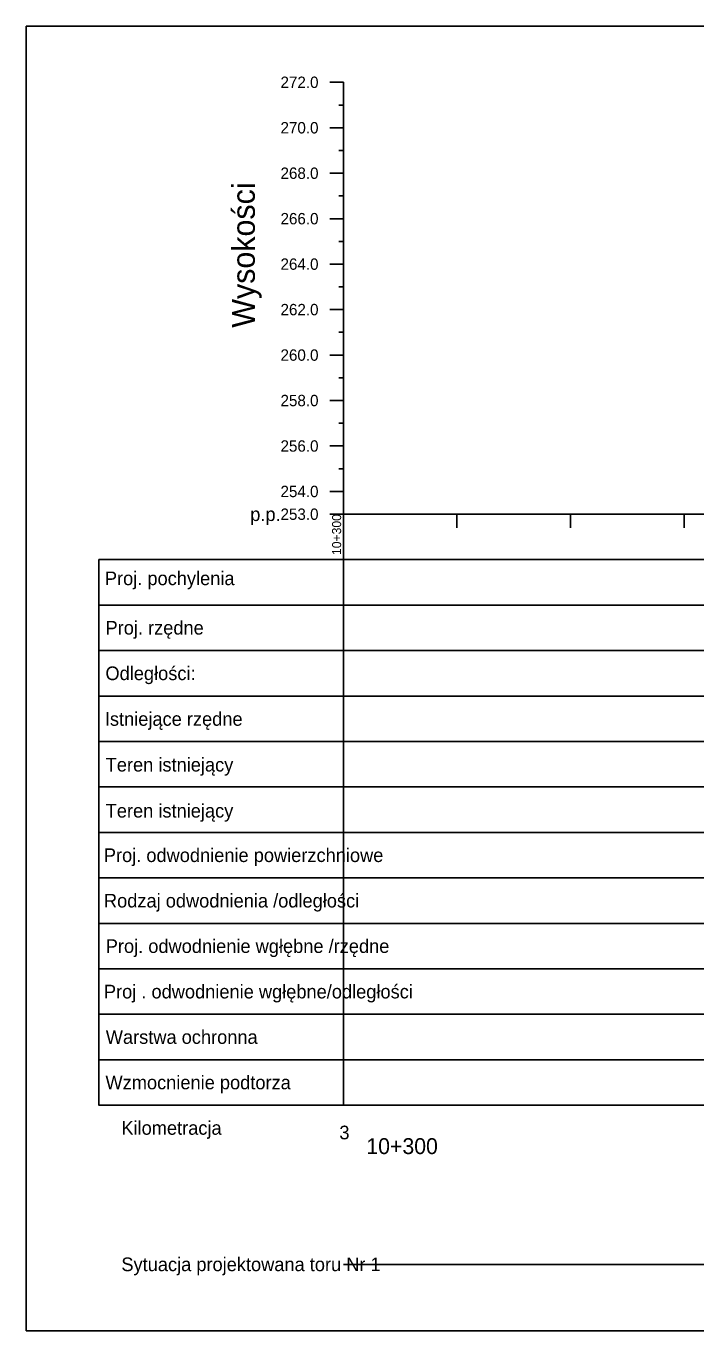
# Model space of a CAD drawing. Extents: x 6445630 to 6518227, y 5499240 to 5511716.
# Drawn here: x 6452261.3 to 6452408.8, y 5508061.6 to 5508348.6 of the extents above; entities that cross this region are included whole.
import ezdxf

# ---------------------------------------------------------------- set-up
doc = ezdxf.new("R2010")
doc.units = 0
for name, color, linetype in [('TOR_PROF-tabelka-geometria T1', 7, 'Continuous'), ('TOR_PROF-tabelka-kilometracja', 7, 'Continuous'), ('TOR_PROF-tabelka-odleglosci T1', 7, 'Continuous'), ('TOR_PROF-tabelka-pochylenia proj T1', 7, 'Continuous'), ('TOR_PROF-tabelka-rodzaj rowu T1', 7, 'Continuous'), ('TOR_PROF-tabelka-rodzaj rurociagow T1', 7, 'Continuous'), ('TOR_PROF-tabelka-rowyT1', 7, 'Continuous'), ('TOR_PROF-tabelka-rurociagi T1', 7, 'Continuous'), ('TOR_PROF-tabelka-rzedne istn T1', 7, 'Continuous'), ('TOR_PROF-tabelka-rzedne proj T1', 7, 'Continuous'), ('TOR_PROF-tabelka-teren istniejacy T1', 7, 'Continuous'), ('TOR_PROF-tabelka-warstwa ochronna T1', 7, 'Continuous'), ('TOR_PROF-uklad odniesienia', 7, 'Continuous'), ('TOR_PROF-warstwa ochronna', 7, 'Continuous'), ('TOR_RAMKI-MASKA WYCIECIA', 7, 'Continuous')]:
    doc.layers.add(name, color=color, linetype=linetype)

msp = doc.modelspace()

# ---------------------------------------------------------------- linework, layer by layer
at = {"layer": 'TOR_PROF-tabelka-geometria T1'}
msp.add_lwpolyline([(6452331.21, 5508076.29), (6454631.21, 5508076.29)], dxfattribs=at)
at = {"layer": 'TOR_PROF-tabelka-odleglosci T1'}
msp.add_lwpolyline([(6452331.21, 5508211.29), (6452277.37, 5508211.29), (6452277.37, 5508201.29), (6452331.21, 5508201.29)], dxfattribs=at)
msp.add_lwpolyline([(6452331.21, 5508201.29), (6454631.21, 5508201.29), (6454631.21, 5508211.29), (6452331.21, 5508211.29)], close=True, dxfattribs=at)
at = {"layer": 'TOR_PROF-tabelka-pochylenia proj T1'}
msp.add_lwpolyline([(6452331.21, 5508231.29), (6452277.37, 5508231.29), (6452277.37, 5508221.29), (6452331.21, 5508221.29)], dxfattribs=at)
msp.add_lwpolyline([(6452331.21, 5508221.29), (6454631.21, 5508221.29), (6454631.21, 5508231.29), (6452331.21, 5508231.29)], close=True, dxfattribs=at)
at = {"layer": 'TOR_PROF-tabelka-rodzaj rowu T1'}
for points in [[(6452331.21, 5508161.29), (6452277.37, 5508161.29), (6452277.37, 5508151.29), (6452331.21, 5508151.29)], [(6452331.21, 5508141.29), (6452277.37, 5508141.29), (6452277.37, 5508131.29), (6452331.21, 5508131.29)], [(6452331.21, 5508131.29), (6452331.21, 5508141.29)]]:
    msp.add_lwpolyline(points, dxfattribs=at)
for points in [[(6452331.21, 5508151.29), (6454631.21, 5508151.29), (6454631.21, 5508161.29), (6452331.21, 5508161.29)], [(6452331.21, 5508131.29), (6454631.21, 5508131.29), (6454631.21, 5508141.29), (6452331.21, 5508141.29)], [(6452331.21, 5508131.29), (6454631.21, 5508131.29), (6454631.21, 5508141.29), (6452331.21, 5508141.29)]]:
    msp.add_lwpolyline(points, close=True, dxfattribs=at)
at = {"layer": 'TOR_PROF-tabelka-rowyT1'}
msp.add_lwpolyline([(6452331.21, 5508171.29), (6452277.37, 5508171.29), (6452277.37, 5508161.29), (6452331.21, 5508161.29)], dxfattribs=at)
msp.add_lwpolyline([(6452331.21, 5508161.29), (6454631.21, 5508161.29), (6454631.21, 5508171.29), (6452331.21, 5508171.29)], close=True, dxfattribs=at)
at = {"layer": 'TOR_PROF-tabelka-rurociagi T1'}
for points in [[(6452331.21, 5508151.29), (6452277.37, 5508151.29), (6452277.37, 5508141.29), (6452331.21, 5508141.29)], [(6452331.21, 5508141.29), (6452331.21, 5508151.29)]]:
    msp.add_lwpolyline(points, dxfattribs=at)
msp.add_lwpolyline([(6452331.21, 5508141.29), (6454631.21, 5508141.29), (6454631.21, 5508151.29), (6452331.21, 5508151.29)], close=True, dxfattribs=at)
msp.add_lwpolyline([(6452331.21, 5508141.29), (6454631.21, 5508141.29), (6454631.21, 5508151.29), (6452331.21, 5508151.29)], close=True, dxfattribs=at)
at = {"layer": 'TOR_PROF-tabelka-rzedne istn T1'}
for points in [[(6452331.21, 5508201.29), (6452277.37, 5508201.29), (6452277.37, 5508191.29), (6452331.21, 5508191.29)], [(6452331.21, 5508191.29), (6452331.21, 5508201.29)]]:
    msp.add_lwpolyline(points, dxfattribs=at)
msp.add_lwpolyline([(6452331.21, 5508191.29), (6454631.21, 5508191.29), (6454631.21, 5508201.29), (6452331.21, 5508201.29)], close=True, dxfattribs=at)
at = {"layer": 'TOR_PROF-tabelka-rzedne proj T1'}
msp.add_lwpolyline([(6452331.21, 5508221.29), (6452277.37, 5508221.29), (6452277.37, 5508211.29), (6452331.21, 5508211.29)], dxfattribs=at)
msp.add_lwpolyline([(6452331.21, 5508211.29), (6454631.21, 5508211.29), (6454631.21, 5508221.29), (6452331.21, 5508221.29)], close=True, dxfattribs=at)
at = {"layer": 'TOR_PROF-tabelka-teren istniejacy T1'}
for points in [[(6452331.21, 5508191.29), (6452277.37, 5508191.29), (6452277.37, 5508181.29), (6452331.21, 5508181.29)], [(6452331.21, 5508181.29), (6452331.21, 5508191.29)], [(6452331.21, 5508181.29), (6452277.37, 5508181.29), (6452277.37, 5508171.29), (6452331.21, 5508171.29)], [(6452331.21, 5508171.29), (6452331.21, 5508181.29)], [(6452331.21, 5508171.29), (6452331.21, 5508181.29)]]:
    msp.add_lwpolyline(points, dxfattribs=at)
for points in [[(6452331.21, 5508181.29), (6454631.21, 5508181.29), (6454631.21, 5508191.29), (6452331.21, 5508191.29)], [(6452331.21, 5508171.29), (6454631.21, 5508171.29), (6454631.21, 5508181.29), (6452331.21, 5508181.29)], [(6452331.21, 5508171.29), (6454631.21, 5508171.29), (6454631.21, 5508181.29), (6452331.21, 5508181.29)]]:
    msp.add_lwpolyline(points, close=True, dxfattribs=at)
at = {"layer": 'TOR_PROF-tabelka-warstwa ochronna T1'}
msp.add_lwpolyline([(6452331.21, 5508131.29), (6452277.37, 5508131.29), (6452277.37, 5508121.29), (6452331.21, 5508121.29)], dxfattribs=at)
msp.add_lwpolyline([(6452331.21, 5508121.29), (6454631.21, 5508121.29), (6454631.21, 5508131.29), (6452331.21, 5508131.29)], close=True, dxfattribs=at)
at = {"layer": 'TOR_PROF-uklad odniesienia'}
for p, q in [((6452328.21, 5508336.29), (6452331.21, 5508336.29)), ((6452328.21, 5508336.29), (6452331.21, 5508336.29)), ((6452328.21, 5508336.29), (6452331.21, 5508336.29)), ((6452331.21, 5508241.29), (6452331.21, 5508336.29)), ((6452330.21, 5508331.29), (6452331.21, 5508331.29)), ((6452330.21, 5508331.29), (6452331.21, 5508331.29)), ((6452328.21, 5508326.29), (6452331.21, 5508326.29)), ((6452328.21, 5508326.29), (6452331.21, 5508326.29)), ((6452330.21, 5508321.29), (6452331.21, 5508321.29)), ((6452330.21, 5508321.29), (6452331.21, 5508321.29)), ((6452328.21, 5508316.29), (6452331.21, 5508316.29)), ((6452328.21, 5508316.29), (6452331.21, 5508316.29)), ((6452330.21, 5508311.29), (6452331.21, 5508311.29)), ((6452330.21, 5508311.29), (6452331.21, 5508311.29)), ((6452328.21, 5508306.29), (6452331.21, 5508306.29)), ((6452328.21, 5508306.29), (6452331.21, 5508306.29)), ((6452330.21, 5508301.29), (6452331.21, 5508301.29)), ((6452330.21, 5508301.29), (6452331.21, 5508301.29)), ((6452328.21, 5508296.29), (6452331.21, 5508296.29)), ((6452328.21, 5508296.29), (6452331.21, 5508296.29)), ((6452330.21, 5508291.29), (6452331.21, 5508291.29)), ((6452330.21, 5508291.29), (6452331.21, 5508291.29)), ((6452328.21, 5508286.29), (6452331.21, 5508286.29)), ((6452328.21, 5508286.29), (6452331.21, 5508286.29)), ((6452330.21, 5508281.29), (6452331.21, 5508281.29)), ((6452330.21, 5508281.29), (6452331.21, 5508281.29)), ((6452328.21, 5508276.29), (6452331.21, 5508276.29)), ((6452328.21, 5508276.29), (6452331.21, 5508276.29)), ((6452330.21, 5508271.29), (6452331.21, 5508271.29)), ((6452330.21, 5508271.29), (6452331.21, 5508271.29)), ((6452328.21, 5508266.29), (6452331.21, 5508266.29)), ((6452328.21, 5508266.29), (6452331.21, 5508266.29)), ((6452330.21, 5508261.29), (6452331.21, 5508261.29)), ((6452330.21, 5508261.29), (6452331.21, 5508261.29)), ((6452328.21, 5508256.29), (6452331.21, 5508256.29)), ((6452328.21, 5508256.29), (6452331.21, 5508256.29)), ((6452330.21, 5508251.29), (6452331.21, 5508251.29)), ((6452330.21, 5508251.29), (6452331.21, 5508251.29)), ((6452328.21, 5508246.29), (6452331.21, 5508246.29)), ((6452328.21, 5508246.29), (6452331.21, 5508246.29)), ((6452328.21, 5508241.29), (6452331.21, 5508241.29)), ((6452328.21, 5508241.29), (6452331.21, 5508241.29)), ((6452331.21, 5508241.29), (6454631.21, 5508241.29)), ((6452331.21, 5508231.29), (6452331.21, 5508241.29)), ((6452331.21, 5508231.29), (6452331.21, 5508241.29)), ((6452356.21, 5508238.29), (6452356.21, 5508241.29)), ((6452356.21, 5508238.29), (6452356.21, 5508241.29)), ((6452381.21, 5508238.29), (6452381.21, 5508241.29)), ((6452381.21, 5508238.29), (6452381.21, 5508241.29)), ((6452406.21, 5508238.29), (6452406.21, 5508241.29)), ((6452406.21, 5508238.29), (6452406.21, 5508241.29))]:
    msp.add_line(p, q, dxfattribs=at)
at = {"layer": 'TOR_PROF-warstwa ochronna'}
msp.add_lwpolyline([(6452331.21, 5508121.29), (6452277.37, 5508121.29), (6452277.37, 5508111.29), (6452331.21, 5508111.29)], dxfattribs=at)
msp.add_lwpolyline([(6452331.21, 5508111.29), (6454631.21, 5508111.29), (6454631.21, 5508121.29), (6452331.21, 5508121.29)], close=True, dxfattribs=at)
at = {"layer": 'TOR_RAMKI-MASKA WYCIECIA'}
msp.add_lwpolyline([(6452261.34, 5508061.65), (6454661.34, 5508061.65), (6454661.34, 5508348.65), (6452261.34, 5508348.65)], close=True, dxfattribs=at)

# ---------------------------------------------------------------- texts
at = {"layer": 'TOR_PROF-tabelka-geometria T1'}
msp.add_text(' Sytuacja projektowana toru Nr 1 ', height=3, dxfattribs=at).set_placement((6452281.21, 5508074.79))
at = {"layer": 'TOR_PROF-tabelka-kilometracja'}
for s, p in [(' Kilometracja ', (6452281.21, 5508104.79)), ('3', (6452330.32, 5508103.79))]:
    msp.add_text(s, height=3, dxfattribs=at).set_placement(p)
msp.add_text('10+300', height=3.5, rotation=360, dxfattribs=at).set_placement((6452336.26, 5508100.54))
at = {"layer": 'TOR_PROF-tabelka-odleglosci T1'}
msp.add_text(' Odległości: ', height=3, dxfattribs=at).set_placement((6452277.7, 5508204.79))
at = {"layer": 'TOR_PROF-tabelka-pochylenia proj T1'}
msp.add_text(' Proj. pochylenia ', height=3, dxfattribs=at).set_placement((6452277.58, 5508225.68))
at = {"layer": 'TOR_PROF-tabelka-rodzaj rowu T1'}
msp.add_text('Rodzaj odwodnienia /odległości', height=3, dxfattribs=at).set_placement((6452278.49, 5508154.78))
at = {"layer": 'TOR_PROF-tabelka-rodzaj rurociagow T1'}
msp.add_text('Proj . odwodnienie wgłębne/odległości', height=3, dxfattribs=at).set_placement((6452278.48, 5508134.78))
at = {"layer": 'TOR_PROF-tabelka-rowyT1'}
msp.add_text('Proj. odwodnienie powierzchniowe ', height=3, dxfattribs=at).set_placement((6452278.46, 5508164.78))
at = {"layer": 'TOR_PROF-tabelka-rurociagi T1'}
msp.add_text(' Proj. odwodnienie wgłębne /rzędne  ', height=3, dxfattribs=at).set_placement((6452277.77, 5508144.78))
at = {"layer": 'TOR_PROF-tabelka-rzedne istn T1'}
msp.add_text(' Istniejące rzędne ', height=3, dxfattribs=at).set_placement((6452277.57, 5508194.75))
at = {"layer": 'TOR_PROF-tabelka-rzedne proj T1'}
msp.add_text(' Proj. rzędne ', height=3, dxfattribs=at).set_placement((6452277.72, 5508214.81))
at = {"layer": 'TOR_PROF-tabelka-teren istniejacy T1'}
for p in [(6452277.76, 5508184.69), (6452277.76, 5508174.56)]:
    msp.add_text(' Teren istniejący', height=3, dxfattribs=at).set_placement(p)
at = {"layer": 'TOR_PROF-tabelka-warstwa ochronna T1'}
msp.add_text(' Warstwa ochronna ', height=3, dxfattribs=at).set_placement((6452277.77, 5508124.79))
at = {"layer": 'TOR_PROF-uklad odniesienia'}
for s, height, p in [('272.0', 2.5, (6452317.36, 5508335.04)), ('272.0', 2.5, (6452317.36, 5508335.04)), ('270.0', 2.5, (6452317.36, 5508325.04)), ('268.0', 2.5, (6452317.36, 5508315.04)), ('266.0', 2.5, (6452317.36, 5508305.04)), ('264.0', 2.5, (6452317.36, 5508295.04)), ('262.0', 2.5, (6452317.36, 5508285.04)), ('260.0', 2.5, (6452317.36, 5508275.04)), ('258.0', 2.5, (6452317.36, 5508265.04)), ('256.0', 2.5, (6452317.36, 5508255.04)), ('254.0', 2.5, (6452317.36, 5508245.04)), ('p.p.', 3, (6452310.7, 5508239.79)), ('253.0', 2.5, (6452317.36, 5508240.04)), ('-', 0.0001, (6452331.21, 5508241.29))]:
    msp.add_text(s, height=height, dxfattribs=at).set_placement(p)
for s, height, p in [('Wysokości', 5, (6452311.71, 5508282.31)), ('10+300', 2, (6452330.71, 5508232.31)), ('10+300', 2, (6452330.71, 5508232.31))]:
    msp.add_text(s, height=height, rotation=90, dxfattribs=at).set_placement(p)
at = {"layer": 'TOR_PROF-warstwa ochronna'}
msp.add_text(' Wzmocnienie podtorza', height=3, dxfattribs=at).set_placement((6452277.71, 5508114.79))

doc.saveas('drawing.dxf')
